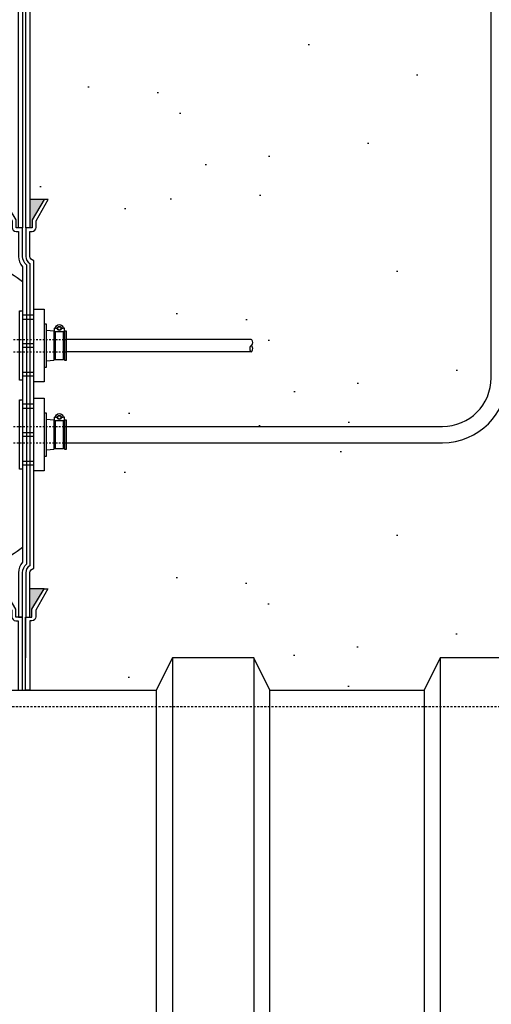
# Model space of a CAD drawing. Extents: x -169 to 6736, y -208 to 3022.
# Tile 501 of 656: x 5983 to 6013, y 332 to 393. Entities that reach past the tile are written whole.
import ezdxf

# ---------------------------------------------------------------- set-up
doc = ezdxf.new("R2010")
doc.units = 0
doc.header["$MEASUREMENT"] = 0
doc.header["$PDSIZE"] = 1
doc.linetypes.add('HIDDEN3', pattern=[0.1875, 0.125, -0.0625])
doc.linetypes.add('HIDDEN5', pattern=[0.05, 0.025, -0.025])
doc.layers.get('DEFPOINTS').update_dxf_attribs({"linetype": 'CONTINUOUS'})
for name, color, linetype in [('BOOT-CONDUIT', 1, 'CONTINUOUS'), ('CONDUIT', 2, 'CONTINUOUS'), ('DIM', 3, 'CONTINUOUS'), ('FRP-COLLAR', 1, 'CONTINUOUS'), ('FRP-SUMP', 2, 'CONTINUOUS'), ('PEAGRAVEL-HATCH', 3, 'CONTINUOUS'), ('TANK-UST', 5, 'CONTINUOUS'), ('TANK-UST-RIB', 7, 'CONTINUOUS')]:
    doc.layers.add(name, color=color, linetype=linetype)
doc.styles.add('SIMPLEX', font='simplex')
doc.dimstyles.new('DIM64', dxfattribs={"dimscale": 64, "dimtxt": 0.09375, "dimasz": 0.09375, "dimexe": 0.0625, "dimexo": 0.0625, "dimgap": 0.046875, "dimtad": 1, "dimdec": 4, "dimzin": 3, "dimdsep": 46, "dimlunit": 4, "dimtxsty": 'SIMPLEX', "dimcen": 0, "dimclrd": 256, "dimclre": 256, "dimclrt": 256, "dimadec": 0, "dimazin": 0, "dimtfac": 1, "dimtdec": 4, "dimtmove": 0, "dimatfit": 3, "dimfxl": 1, "dimfrac": 2, "dimtolj": 1, "dimtzin": 0, "dimarcsym": 0})

# ---------------------------------------------------------------- blocks, each defined once
blk = doc.blocks.new('*D71')
at = {"layer": 'DEFPOINTS', "color": 0, "transparency": 16777216}
for p in [(5827.154, 410.007), (6443.911, 410.007), (5827.154, 136.516)]:
    blk.add_point(p, dxfattribs=at)
at = {"layer": 'DIM', "lineweight": -2, "transparency": 16777216}
for p, q in [((5827.154, 406.007), (5827.154, 132.516)), ((6443.911, 406.007), (6443.911, 132.516)), ((6437.911, 136.516), (5833.154, 136.516))]:
    blk.add_line(p, q, dxfattribs=at)
at = {"layer": 'DIM', "transparency": 16777216}
for points in [[(5833.154, 137.516), (5833.154, 135.516), (5827.154, 136.516)], [(6437.911, 137.516), (6437.911, 135.516), (6443.911, 136.516)]]:
    blk.add_solid(points, dxfattribs=at)
at = {"layer": 'DIM', "transparency": 16777216, "insert": (6135.532, 144.087), "char_height": 6, "attachment_point": 5, "style": 'SIMPLEX'}
blk.add_mtext('\\A1;51\'-4 3/4" (F.V. TANK SLAB)', dxfattribs=at)

msp = doc.modelspace()

# ---------------------------------------------------------------- hatches: boundary and pattern name
at = {"layer": 'FRP-SUMP'}
for points in [[(5985.00193, 381.7636), (5984.11848, 381.7636), (5984.11848, 380.0136), (5984.25193, 380.0136), (5984.25193, 380.5136)], [(5984.98769, 357.76592), (5984.11848, 357.76592), (5984.11848, 356.01592), (5984.23769, 356.01592), (5984.23769, 356.51592)]]:
    msp.add_hatch(color=256, dxfattribs=at).paths.add_polyline_path(points)
at = {"layer": 'PEAGRAVEL-HATCH'}
h = msp.add_hatch(dxfattribs=at)
h.set_pattern_fill('AR-SAND', color=256, scale=7.5, style=0)
h.set_pattern_definition([(37.5, (5984.104, 351.516), (-0.4725, 14.4512), [0, -11.4, 0, -12.75, 0, -12.1875]), (7.5, (5984.104, 351.516), (13.2733, 21.166), [0, -6.15, 0, -10.275, 0, -3.9375]), (327.5, (5974.879, 351.516), (23.356, 0.0424), [0, -3.75, 0, -13.5, 0, -17.625]), (317.5, (5974.88, 351.516), (22.546, 6.5826), [0, -1.875, 0, -8.85, 0, -10.125])])
h.paths.add_polyline_path([(6017.90422, 370.42256, -0.33231803), (6015.03826, 374.25844), (6015.03826, 400.55842), (6014.76045, 400.55842), (6014.76045, 404.33631), (6015.03826, 404.33631), (6015.03826, 409.69624), (6013.53788, 409.69624), (6013.53788, 408.79076), (6013.81569, 408.79076), (6013.81569, 405.01287), (6013.53788, 405.01287), (6013.53788, 370.77884, -0.41421356), (6009.53788, 366.77884), (5986.36412, 366.77884), (5986.36412, 366.38165), (5986.17849, 366.38165), (5986.17849, 366.42769), (5985.62162, 366.42769), (5985.62162, 366.38165), (5985.11098, 366.34595), (5985.11098, 365.93306), (5984.98723, 365.93306), (5984.98723, 365.03587), (5984.36848, 365.03587), (5984.36848, 359.01592, 0.41421356), (5984.11848, 358.76592), (5984.11848, 357.76592), (5984.98769, 357.76592), (5985.22421, 357.76592), (5984.48768, 356.45069), (5984.48768, 356.05233, -0.41421356), (5984.23768, 355.80233), (5984.10422, 355.80233), (5984.10422, 351.51592), (5991.90422, 351.51592), (5992.90422, 353.51592), (5997.90422, 353.51592), (5998.90422, 351.51592), (6008.40422, 351.51592), (6009.40422, 353.51592), (6014.40422, 353.51592), (6015.40422, 351.51592), (6017.00502, 351.51592), (6017.00502, 351.86672, 0.41421356), (6017.65422, 352.51592), (6017.90422, 352.51592)])
h = msp.add_hatch(dxfattribs=at)
h.set_pattern_fill('AR-SAND', color=256, scale=7.5, style=0)
h.set_pattern_definition([(37.5, (5978.663, 381.764), (-0.4725, 14.4512), [0, -11.4, 0, -12.75, 0, -12.1875]), (7.5, (5978.663, 381.764), (13.273, 21.166), [0, -6.15, 0, -10.275, 0, -3.9375]), (327.5, (5969.438, 381.764), (23.356, 0.0424), [0, -3.75, 0, -13.5, 0, -17.625]), (317.5, (5969.438, 381.764), (22.546, 6.5826), [0, -1.875, 0, -8.85, 0, -10.125])])
h.paths.add_polyline_path([(6012.53788, 401.87276), (5978.66318, 401.87276), (5978.66483, 397.18922, -0.00822165), (5982.87459, 395.34672, -0.33671624), (5984.11848, 393.70905), (5984.11848, 381.7636), (6012.53788, 381.7636)])
h = msp.add_hatch(dxfattribs=at)
h.set_pattern_fill('AR-SAND', color=256, scale=7.5, style=0)
h.set_pattern_definition([(37.5, (5984.118, 367.779), (-0.4725, 14.451), [0, -11.4, 0, -12.75, 0, -12.1875]), (7.5, (5984.118, 367.779), (13.273, 21.166), [0, -6.15, 0, -10.275, 0, -3.9375]), (327.5, (5974.893, 367.779), (23.356, 0.0424), [0, -3.75, 0, -13.5, 0, -17.625]), (317.5, (5974.893, 367.779), (22.546, 6.583), [0, -1.875, 0, -8.85, 0, -10.125])])
edge = h.paths.add_edge_path()
edge.add_line((6012.53788, 381.7636), (5985.23846, 381.7636))
edge.add_line((5985.23846, 381.7636), (5984.50193, 380.44837))
edge.add_line((5984.50193, 380.44837), (5984.50193, 380.05001))
edge.add_arc((5984.25193, 380.05001), 0.25, -90, 0, ccw=False)
edge.add_line((5984.25193, 379.80001), (5984.11848, 379.80001))
edge.add_line((5984.11848, 379.80001), (5984.11848, 378.2636))
edge.add_arc((5984.36848, 378.2636), 0.25, 180, 270)
edge.add_line((5984.36848, 378.0136), (5984.36848, 375.00775))
edge.add_line((5984.36848, 375.00775), (5984.98723, 375.00775))
edge.add_line((5984.98723, 375.00775), (5984.98723, 374.11056))
edge.add_line((5984.98723, 374.11056), (5985.11098, 374.11056))
edge.add_line((5985.11098, 374.11056), (5985.11098, 373.69767))
edge.add_line((5985.11098, 373.69767), (5985.62162, 373.66197))
edge.add_line((5985.62162, 373.66197), (5985.62162, 373.60009))
edge.add_line((5985.62162, 373.60009), (5985.68349, 373.60009))
edge.add_line((5985.68349, 373.60009), (5985.68349, 373.13978))
edge.add_line((5985.68349, 373.13978), (5986.17849, 373.13978))
edge.add_line((5986.17849, 373.13978), (5986.17849, 373.60009))
edge.add_line((5986.17849, 373.60009), (5986.24037, 373.60009))
edge.add_line((5986.24037, 373.60009), (5986.24037, 373.66197))
edge.add_line((5986.24037, 373.66197), (5986.36412, 373.66197))
edge.add_line((5986.36412, 373.66197), (5986.36412, 373.13978))
edge.add_line((5986.36412, 373.13978), (5997.79519, 373.13978))
edge.add_ellipse((5997.75484, 372.95228), major_axis=(0, 0.1875), ratio=0.47920074, start_angle=180, end_angle=360, ccw=False)
edge.add_ellipse((5997.75484, 372.57728), major_axis=(0, -0.1875), ratio=0.47920074, start_angle=0, end_angle=180, ccw=False)
edge.add_line((5997.75484, 372.38978), (5986.36412, 372.38978))
edge.add_line((5986.36412, 372.38978), (5986.36412, 371.86759))
edge.add_line((5986.36412, 371.86759), (5986.24037, 371.86759))
edge.add_line((5986.24037, 371.86759), (5986.24037, 371.92947))
edge.add_line((5986.24037, 371.92947), (5986.17849, 371.92947))
edge.add_line((5986.17849, 371.92947), (5986.17849, 371.91363))
edge.add_line((5986.17849, 371.91363), (5985.62162, 371.91363))
edge.add_line((5985.62162, 371.91363), (5985.62162, 371.86759))
edge.add_line((5985.62162, 371.86759), (5985.11098, 371.83188))
edge.add_line((5985.11098, 371.83188), (5985.11098, 371.419))
edge.add_line((5985.11098, 371.419), (5984.98723, 371.419))
edge.add_line((5984.98723, 371.419), (5984.98723, 370.52181))
edge.add_line((5984.98723, 370.52181), (5984.36848, 370.52181))
edge.add_line((5984.36848, 370.52181), (5984.36848, 369.52181))
edge.add_line((5984.36848, 369.52181), (5984.98723, 369.52181))
edge.add_line((5984.98723, 369.52181), (5984.98723, 368.62462))
edge.add_line((5984.98723, 368.62462), (5985.11098, 368.62462))
edge.add_line((5985.11098, 368.62462), (5985.11098, 368.21174))
edge.add_line((5985.11098, 368.21174), (5985.62162, 368.17603))
edge.add_line((5985.62162, 368.17603), (5985.62162, 368.11415))
edge.add_line((5985.62162, 368.11415), (5985.68349, 368.11415))
edge.add_line((5985.68349, 368.11415), (5985.68349, 367.77884))
edge.add_line((5985.68349, 367.77884), (5986.17849, 367.77884))
edge.add_line((5986.17849, 367.77884), (5986.17849, 368.11415))
edge.add_line((5986.17849, 368.11415), (5986.24037, 368.11415))
edge.add_line((5986.24037, 368.11415), (5986.24037, 368.17603))
edge.add_line((5986.24037, 368.17603), (5986.36412, 368.17603))
edge.add_line((5986.36412, 368.17603), (5986.36412, 367.77884))
edge.add_line((5986.36412, 367.77884), (6009.53788, 367.77884))
edge.add_arc((6009.53788, 370.77884), 3, 270, 360)
edge.add_line((6012.53788, 370.77884), (6012.53788, 381.7636))
h.paths.add_polyline_path([(5986.22799, 373.61593), (5985.63399, 373.61593), (5985.63399, 373.86343), (5985.68449, 373.86343, 0.35188447), (5985.69899, 373.87508, -0.80321759), (5986.163, 373.87508, 0.57507133), (5986.18453, 373.86109, -0.53001081), (5986.22799, 373.83218)], flags=16)
h.paths.add_polyline_path([(5985.82803, 373.82383, -1), (5986.03395, 373.82383, -1)], flags=0)
h.paths.add_polyline_path([(5986.163, 368.38914, 0.57507133), (5986.18453, 368.37515, -0.53001081), (5986.22799, 368.34624), (5986.22799, 368.12999), (5985.63399, 368.12999), (5985.63399, 368.37749), (5985.68449, 368.37749, 0.35188447), (5985.69899, 368.38914, -0.80321759)], flags=16)
h.paths.add_polyline_path([(5985.82803, 368.33789, -1), (5986.03395, 368.33789, -1)], flags=0)

# ---------------------------------------------------------------- linework, layer by layer
at = {"layer": 'BOOT-CONDUIT', "color": 7}
for p, q in [((5984.36848, 374.65021), (5983.66848, 374.65021)), ((5983.66848, 374.40271), (5984.36848, 374.40271)), ((5983.66848, 372.88843), (5984.36848, 372.88843)), ((5984.36848, 372.64093), (5983.66848, 372.64093)), ((5983.66848, 371.12685), (5984.36848, 371.12685)), ((5984.36848, 370.87935), (5983.66848, 370.87935)), ((5984.36848, 369.16427), (5983.66848, 369.16427)), ((5983.66848, 368.91677), (5984.36848, 368.91677)), ((5983.66848, 367.40249), (5984.36848, 367.40249)), ((5984.36848, 367.15499), (5983.66848, 367.15499)), ((5983.66848, 365.64091), (5984.36848, 365.64091)), ((5984.36848, 365.39341), (5983.66848, 365.39341))]:
    msp.add_line(p, q, dxfattribs=at)
at = {"layer": 'BOOT-CONDUIT', "linetype": 'Continuous'}
for p, q in [((5985.68349, 373.60009), (5985.62162, 373.60009)), ((5986.24037, 373.60009), (5986.17849, 373.60009)), ((5985.62162, 371.92947), (5985.68349, 371.92947)), ((5986.17849, 371.92947), (5986.24037, 371.92947)), ((5985.68349, 368.11415), (5985.62162, 368.11415)), ((5986.24037, 368.11415), (5986.17849, 368.11415)), ((5985.62162, 366.44353), (5985.68349, 366.44353)), ((5986.17849, 366.44353), (5986.24037, 366.44353))]:
    msp.add_line(p, q, dxfattribs=at)
at = {"layer": 'BOOT-CONDUIT'}
for points in [[(5983.48553, 374.90331), (5983.66848, 374.90331), (5983.66848, 370.62651), (5983.48553, 370.62651), (5983.48553, 374.90331), (5983.48553, 374.84787)], [(5983.48553, 369.41737), (5983.66848, 369.41737), (5983.66848, 365.14057), (5983.48553, 365.14057), (5983.48553, 369.41737), (5983.48553, 369.36193)]]:
    msp.add_lwpolyline(points, dxfattribs=at)
at = {"layer": 'BOOT-CONDUIT', "linetype": 'Continuous'}
for points in [[(5984.36848, 370.52181), (5984.36848, 375.00775), (5984.98723, 375.00775), (5984.98723, 370.52181)], [(5986.36412, 371.86759), (5986.36412, 373.66197), (5986.24037, 373.66197), (5986.24037, 373.60009), (5986.24037, 371.92947), (5986.24037, 371.86759)], [(5984.36848, 365.03587), (5984.36848, 369.52181), (5984.98723, 369.52181), (5984.98723, 365.03587)], [(5986.36412, 366.38165), (5986.36412, 368.17603), (5986.24037, 368.17603), (5986.24037, 368.11415), (5986.24037, 366.44353), (5986.24037, 366.38165)]]:
    msp.add_lwpolyline(points, close=True, dxfattribs=at)
for points in [[(5984.98723, 374.11056), (5985.11098, 374.11056), (5985.11098, 371.419), (5984.98723, 371.419)], [(5985.11098, 371.83188), (5985.62162, 371.86759), (5985.62162, 373.60009), (5985.62162, 373.66197), (5985.11098, 373.69767)], [(5984.98723, 368.62462), (5985.11098, 368.62462), (5985.11098, 365.93306), (5984.98723, 365.93306)], [(5985.11098, 366.34595), (5985.62162, 366.38165), (5985.62162, 368.11415), (5985.62162, 368.17603), (5985.11098, 368.21174)]]:
    msp.add_lwpolyline(points, dxfattribs=at)
at = {"layer": 'BOOT-CONDUIT', "color": 7}
for points in [[(5986.163, 373.87508, 0.35187184), (5986.1775, 373.86343), (5986.19674, 373.86343, -0.41421356), (5986.22799, 373.8316), (5986.22799, 373.64718, -0.41421356), (5986.19617, 373.61593), (5985.66524, 373.61593, -0.41421341), (5985.63399, 373.64776), (5985.63399, 373.83218, -0.41421372), (5985.66582, 373.86343), (5985.68449, 373.86343, 0.35188198), (5985.69899, 373.87508)], [(5985.81219, 373.82383), (5985.69339, 373.82383, -1), (5986.16859, 373.82383), (5986.04979, 373.82383)], [(5985.81219, 368.33789), (5985.69339, 368.33789, -1), (5986.16859, 368.33789), (5986.04979, 368.33789)], [(5986.163, 368.38914, 0.35187184), (5986.1775, 368.37749), (5986.19674, 368.37749, -0.41421356), (5986.22799, 368.34566), (5986.22799, 368.16124, -0.41421356), (5986.19617, 368.12999), (5985.66524, 368.12999, -0.41421341), (5985.63399, 368.16182), (5985.63399, 368.34624, -0.41421372), (5985.66582, 368.37749), (5985.68449, 368.37749, 0.35188198), (5985.69899, 368.38914)]]:
    msp.add_lwpolyline(points, format="xyb", dxfattribs=at)
for points in [[(5985.68349, 373.61593), (5985.68349, 371.91363), (5986.17849, 371.91363), (5986.17849, 373.61593)], [(5985.68349, 368.12999), (5985.68349, 366.42769), (5986.17849, 366.42769), (5986.17849, 368.12999)]]:
    msp.add_lwpolyline(points, dxfattribs=at)
for centre in [(5985.93099, 373.82383), (5985.93099, 368.33789)]:
    msp.add_circle(centre, 0.1188, dxfattribs=at)
at = {"layer": 'BOOT-CONDUIT', "color": 8}
for centre in [(5985.93099, 373.82383), (5985.93099, 368.33789)]:
    msp.add_circle(centre, 0.10296, dxfattribs=at)
at = {"layer": 'CONDUIT'}
for p, q in [((6012.53788, 370.77884), (6012.53788, 405.01287)), ((5997.75484, 373.13978), (5986.36412, 373.13978)), ((5997.75484, 372.38978), (5986.36412, 372.38978)), ((5986.36412, 367.77884), (6009.53788, 367.77884)), ((5986.36412, 366.77884), (6009.53788, 366.77884))]:
    msp.add_line(p, q, dxfattribs=at)
at = {"layer": 'CONDUIT', "color": 8, "linetype": 'HIDDEN5'}
for p, q in [((5982.10863, 373.13978), (5986.36412, 373.13978)), ((5982.10863, 372.38978), (5986.36412, 372.38978)), ((5982.10863, 367.77884), (5986.36412, 367.77884)), ((5982.10863, 366.77884), (5986.36412, 366.77884))]:
    msp.add_line(p, q, dxfattribs=at)
at = {"layer": 'CONDUIT'}
for radius in [4, 3]:
    msp.add_arc((6009.53788, 370.77884), radius, 270, 0, dxfattribs=at)
at = {"layer": 'CONDUIT', "extrusion": (0, 0, -1)}
msp.add_ellipse((5997.75484, 372.57728), major_axis=(0, -0.1875), ratio=0.47920074, dxfattribs=at)
at = {"layer": 'CONDUIT'}
msp.add_ellipse((5997.75484, 372.95228), major_axis=(0, 0.1875), ratio=0.47920074, start_param=3.14159265, end_param=6.28318531, dxfattribs=at)
at = {"layer": 'FRP-COLLAR'}
for points in [[(5983.65422, 351.51592), (5983.65422, 356.01592), (5983.40422, 356.01592), (5983.25422, 356.01592), (5983.25422, 356.51592), (5982.50422, 357.76592), (5982.26769, 357.76592), (5983.00422, 356.45069), (5983.00422, 356.05233, 0.41421356), (5983.25422, 355.80233), (5983.40422, 355.80233), (5983.40422, 351.51592)], [(5983.85422, 351.51592), (5983.85422, 356.01592), (5983.85422, 353.51592), (5983.85422, 356.01592), (5983.85422, 353.51592), (5983.85422, 356.01592), (5984.10422, 356.01592), (5984.23768, 356.01592), (5984.23768, 356.51592), (5984.98768, 357.76592), (5985.22421, 357.76592), (5984.48768, 356.45069), (5984.48768, 356.05233, -0.41421356), (5984.23768, 355.80233), (5984.10422, 355.80233), (5984.10422, 351.51592)]]:
    msp.add_lwpolyline(points, format="xyb", close=True, dxfattribs=at)
at = {"layer": 'FRP-SUMP'}
for p, q in [((5985.00193, 381.7636), (5984.11848, 381.7636)), ((5984.98769, 357.76592), (5984.11848, 357.76592))]:
    msp.add_line(p, q, dxfattribs=at)
for points in [[(5983.66848, 393.70905), (5983.66848, 380.0136), (5983.41848, 380.0136), (5983.41848, 393.70905, 0.29672907)], [(5984.11848, 393.70905), (5984.11848, 380.0136), (5983.86848, 380.0136), (5983.86848, 393.70905, 0.29672907)]]:
    msp.add_lwpolyline(points, format="xyb", dxfattribs=at)
for points in [[(5983.66848, 356.01592), (5983.66848, 358.76592, -0.22167085), (5983.91848, 359.30211), (5983.91848, 377.72741, -0.22167085), (5983.66848, 378.2636), (5983.66848, 380.0136), (5983.41848, 380.0136), (5983.26848, 380.0136), (5983.26848, 380.5136), (5982.51848, 381.7636), (5982.28195, 381.7636), (5983.01848, 380.44837), (5983.01848, 380.05001, 0.41421356), (5983.26848, 379.80001), (5983.41848, 379.80001), (5983.41848, 378.2636, 0.18776323), (5983.66848, 377.62134), (5983.66848, 359.40818, 0.18776323), (5983.41848, 358.76592), (5983.41848, 356.01592), (5983.66848, 356.01592)], [(5983.86848, 380.0136), (5983.86848, 378.2636, 0.26794919), (5984.11848, 377.83059), (5984.11848, 359.19893, 0.26794919), (5983.86848, 358.76592), (5983.86848, 356.01592), (5984.11848, 356.01592), (5984.11848, 358.76592, -0.41421356), (5984.36848, 359.01592), (5984.36848, 378.0136), (5984.36848, 378.0136, -0.41421356), (5984.11848, 378.2636), (5984.11848, 379.80001), (5984.25193, 379.80001, 0.41421356), (5984.50193, 380.05001), (5984.50193, 380.44837), (5985.23846, 381.7636), (5985.00193, 381.7636), (5984.25193, 380.5136), (5984.25193, 380.0136), (5984.11848, 380.0136), (5983.86848, 380.0136), (5983.86848, 380.0136), (5983.86848, 380.0136), (5983.86848, 380.0136)]]:
    msp.add_lwpolyline(points, format="xyb", close=True, dxfattribs=at)
at = {"layer": 'FRP-SUMP', "color": 7}
for centre, start, end in [((5979.70119, 371.7181), 51.4389051, 81.5570517), ((5979.70119, 365.31142), 278.4429483, 308.5610949)]:
    msp.add_arc(centre, 6.36447, start, end, dxfattribs=at)
at = {"layer": 'TANK-UST'}
for p, q in [((5982.40422, 351.51592), (5991.90422, 351.51592)), ((5998.90422, 351.51592), (6008.40422, 351.51592))]:
    msp.add_line(p, q, dxfattribs=at)
at = {"layer": 'TANK-UST', "color": 2, "linetype": 'HIDDEN3'}
msp.add_lwpolyline([(6093.90173, 230.51592), (6092.40173, 231.51592), (6086.40173, 231.51592), (6084.90173, 230.51592), (6077.90173, 230.51592), (6076.40173, 231.51592), (6070.40173, 231.51592), (6068.90173, 230.51592), (6024.69467, 230.51592), (6023.19467, 231.51592), (6017.19467, 231.51592), (6015.69467, 230.51592), (5974.90422, 230.51592), (5973.40422, 231.51592), (5951.40422, 231.51592), (5949.90422, 230.51592), (5925.88487, 230.51592), (5921.39167, 230.51592, -0.9539575), (5921.39167, 350.51592), (5925.88487, 350.51592), (6150.88487, 350.51592)], format="xyb", dxfattribs=at)
at = {"layer": 'TANK-UST-RIB', "color": 7}
for p, q in [((5992.90422, 353.51592), (5992.90422, 227.51592)), ((5997.90422, 353.51592), (5997.90422, 227.51592)), ((6009.40422, 353.51592), (6009.40422, 227.51592))]:
    msp.add_line(p, q, dxfattribs=at)
at = {"layer": 'TANK-UST-RIB', "color": 5}
for points in [[(5992.90422, 227.51592), (5997.90422, 227.51592), (5998.90422, 229.51592), (5998.90422, 351.51592), (5997.90422, 353.51592), (5992.90422, 353.51592), (5991.90422, 351.51592), (5991.90422, 229.51592)], [(6009.40422, 227.51592), (6014.40422, 227.51592), (6015.40422, 229.51592), (6015.40422, 351.51592), (6014.40422, 353.51592), (6009.40422, 353.51592), (6008.40422, 351.51592), (6008.40422, 229.51592)]]:
    msp.add_lwpolyline(points, close=True, dxfattribs=at)

# ---------------------------------------------------------------- dimensions: what is measured, and where the dimension line sits
at = {"layer": 'DIM'}
dim = msp.add_linear_dim(base=(5827.15422, 136.51592), p1=(6443.9106, 410.00736), p2=(5827.15422, 410.00736), angle=180, text='<> (F.V. TANK SLAB)', dimstyle='DIM64', dxfattribs=at)
dim.commit()
dim.dimension.update_dxf_attribs({"geometry": '*D71', "text_midpoint": (6135.53241, 144.08735)})

doc.saveas('drawing.dxf')
